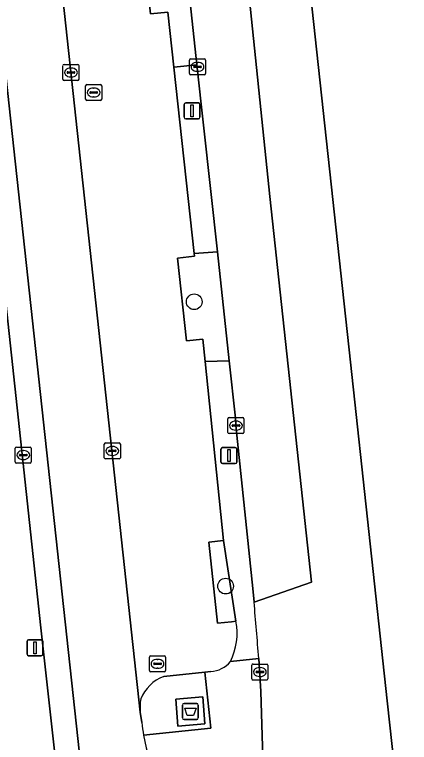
# Model space of a CAD drawing. Extents: x 160023 to 161302, y 384750 to 385707.
# Drawn here: x 161238.94 to 161263.59, y 385035.69 to 385081.16 of the extents above; entities that cross this region are included whole.
import ezdxf

# ---------------------------------------------------------------- set-up
doc = ezdxf.new("R2010")
doc.units = 0
for name, color, linetype in [('IMGEO_Afval_apart_plaats', 7, 'Continuous'), ('IMGEO_Berm_groen', 7, 'Continuous'), ('IMGEO_Boom', 7, 'Continuous'), ('IMGEO_Groenvoorziening', 7, 'Continuous'), ('IMGEO_Haag', 7, 'Continuous'), ('IMGEO_Kolk', 7, 'Continuous'), ('IMGEO_Lichtmast', 7, 'Continuous'), ('IMGEO_Parkeervlak_open', 7, 'Continuous'), ('IMGEO_Rijbaan_lokaal_gesloten', 7, 'Continuous'), ('IMGEO_Rijbaan_regionaal_gesloten', 7, 'Continuous'), ('IMGEO_Rijbaan_regionaal_open', 7, 'Continuous'), ('IMGEO_Rioolput', 7, 'Continuous'), ('IMGEO_Voetpad_gesloten', 7, 'Continuous'), ('IMGEO_Voetpad_open', 7, 'Continuous')]:
    doc.layers.add(name, color=color, linetype=linetype)

msp = doc.modelspace()

# ---------------------------------------------------------------- linework, layer by layer
at = {"layer": 'IMGEO_Afval_apart_plaats'}
for p, q in [((161249.524, 385038.117), (161250.314, 385038.117)), ((161250.314, 385038.117), (161249.524, 385038.117)), ((161249.424, 385037.217), (161249.424, 385038.017)), ((161249.424, 385038.017), (161249.424, 385037.217)), ((161250.414, 385038.017), (161250.414, 385037.217)), ((161250.414, 385037.217), (161250.414, 385038.017)), ((161250.314, 385037.117), (161249.524, 385037.117)), ((161249.524, 385037.117), (161250.314, 385037.117))]:
    msp.add_line(p, q, dxfattribs=at)
msp.add_lwpolyline([(161249.567, 385037.831), (161250.271, 385037.831), (161250.122, 385037.361), (161249.716, 385037.361), (161249.567, 385037.831)], dxfattribs=at)
for centre, start, end in [((161249.524, 385038.017), 90, 180), ((161249.524, 385038.017), 90, 180), ((161250.314, 385038.017), 0, 90), ((161250.314, 385038.017), 360, 90), ((161249.524, 385037.217), 180, 270), ((161249.524, 385037.217), 180, 270), ((161250.314, 385037.217), 270, 0), ((161250.314, 385037.217), 270, 0)]:
    msp.add_arc(centre, 0.1, start, end, dxfattribs=at)
at = {"layer": 'IMGEO_Berm_groen'}
for points in [[(161244.624, 385204.215), (161245.484, 385192.114), (161245.788, 385189.414), (161251.027, 385141.301), (161255.996, 385095.514), (161259.912, 385059.435), (161262.209, 385038.291), (161263.284, 385028.402), (161263.591, 385025.204)], [(161254.321, 385038.866), (161254.189, 385040.933), (161252.414, 385040.737)], [(161251.194, 385040.115), (161250.824, 385040.077), (161251.202, 385036.574), (161246.995, 385036.138)], [(161254.684, 385025.56), (161254.706, 385025.803), (161254.321, 385038.866)]]:
    msp.add_lwpolyline(points, dxfattribs=at)
for points in [[(161249.338, 385087.121), (161247.932, 385086.937), (161247.964, 385086.64), (161246.847, 385086.519), (161247.432, 385081.201), (161248.516, 385081.32), (161248.89, 385077.883), (161250.33, 385078.021), (161249.839, 385082.525)], [(161251.604, 385066.333), (161250.158, 385066.236), (161250.177, 385066.059), (161249.111, 385065.943), (161249.679, 385060.774), (161250.701, 385060.886), (161250.842, 385059.491), (161252.347, 385059.525)], [(161251.977, 385048.3), (161251.063, 385048.2), (161251.62, 385043.131), (161252.492, 385043.227), (161252.764, 385043.257)]]:
    msp.add_lwpolyline(points, close=True, dxfattribs=at)
for centre, radius, start, end in [((161251.09, 385041.827), 1.715, 273.4854, 320.5429), ((161260.261, 385038.506), 13.476, 190.1197, 217.5062)]:
    msp.add_arc(centre, radius, start, end, dxfattribs=at)
at = {"layer": 'IMGEO_Boom'}
for centre in [(161250.157, 385063.216), (161252.118, 385045.45)]:
    msp.add_circle(centre, 0.489, dxfattribs=at)
at = {"layer": 'IMGEO_Groenvoorziening'}
msp.add_lwpolyline([(161250.33, 385078.021), (161248.89, 385077.883), (161250.158, 385066.236), (161251.604, 385066.333)], close=True, dxfattribs=at)
for points in [[(161252.347, 385059.525), (161250.842, 385059.491), (161251.977, 385048.3), (161252.764, 385043.257)], [(161253.895, 385044.459), (161253.822, 385045.31), (161252.761, 385055.481), (161252.758, 385055.531), (161252.737, 385055.945), (161252.347, 385059.525)], [(161252.414, 385040.737), (161254.189, 385040.933)]]:
    msp.add_lwpolyline(points, dxfattribs=at)
for centre, radius, start, end in [((160504.827, 384980.226), 751.817, 4.631507, 4.901155), ((161248.975, 385042.499), 3.864, 332.874, 11.3117)]:
    msp.add_arc(centre, radius, start, end, dxfattribs=at)
at = {"layer": 'IMGEO_Haag'}
msp.add_lwpolyline([(161250.33, 385078.021), (161248.89, 385077.883), (161250.158, 385066.236), (161251.604, 385066.333)], close=True, dxfattribs=at)
for points in [[(161252.761, 385055.481), (161252.758, 385055.531), (161252.737, 385055.945), (161252.347, 385059.525), (161250.842, 385059.491), (161251.977, 385048.3), (161252.764, 385043.257)], [(161253.895, 385044.459), (161253.822, 385045.31), (161252.761, 385055.481)], [(161252.414, 385040.737), (161254.189, 385040.933)]]:
    msp.add_lwpolyline(points, dxfattribs=at)
for centre, radius, start, end in [((160504.827, 384980.226), 751.817, 4.631507, 4.901155), ((161248.975, 385042.499), 3.864, 332.874, 11.3117)]:
    msp.add_arc(centre, radius, start, end, dxfattribs=at)
at = {"layer": 'IMGEO_Kolk'}
for p, q in [((161249.861, 385077.469), (161249.861, 385078.321)), ((161249.936, 385078.395), (161250.788, 385078.395)), ((161250.349, 385078.175), (161250.374, 385078.175)), ((161250.862, 385078.321), (161250.862, 385077.469)), ((161241.964, 385077.116), (161241.964, 385077.968)), ((161242.039, 385078.042), (161242.891, 385078.042)), ((161242.452, 385077.822), (161242.477, 385077.822)), ((161242.965, 385077.968), (161242.965, 385077.116)), ((161250.12, 385077.889), (161250.12, 385077.901)), ((161250.558, 385077.852), (161250.16, 385077.852)), ((161250.163, 385077.938), (161250.561, 385077.938)), ((161250.604, 385077.901), (161250.604, 385077.889)), ((161242.223, 385077.536), (161242.223, 385077.548)), ((161242.661, 385077.499), (161242.263, 385077.499)), ((161242.266, 385077.585), (161242.664, 385077.585)), ((161242.475, 385077.262), (161242.45, 385077.262)), ((161242.707, 385077.548), (161242.707, 385077.536)), ((161250.788, 385077.395), (161249.936, 385077.395)), ((161250.372, 385077.615), (161250.347, 385077.615)), ((161242.891, 385077.042), (161242.039, 385077.042)), ((161252.26, 385055.055), (161252.26, 385055.907)), ((161252.335, 385055.981), (161253.187, 385055.981)), ((161253.261, 385055.907), (161253.261, 385055.055)), ((161252.519, 385055.475), (161252.519, 385055.487)), ((161252.957, 385055.438), (161252.559, 385055.438)), ((161252.562, 385055.524), (161252.96, 385055.524)), ((161252.748, 385055.761), (161252.773, 385055.761)), ((161253.003, 385055.487), (161253.003, 385055.475)), ((161253.187, 385054.981), (161252.335, 385054.981)), ((161252.771, 385055.201), (161252.746, 385055.201)), ((161238.986, 385053.215), (161238.986, 385054.067)), ((161239.061, 385054.141), (161239.913, 385054.141)), ((161239.987, 385054.067), (161239.987, 385053.215)), ((161244.545, 385053.474), (161244.545, 385054.326)), ((161244.62, 385054.4), (161245.472, 385054.4)), ((161245.033, 385054.18), (161245.058, 385054.18)), ((161245.546, 385054.326), (161245.546, 385053.474)), ((161239.245, 385053.635), (161239.245, 385053.647)), ((161239.683, 385053.598), (161239.285, 385053.598)), ((161239.288, 385053.684), (161239.686, 385053.684)), ((161239.474, 385053.921), (161239.499, 385053.921)), ((161239.729, 385053.647), (161239.729, 385053.635)), ((161244.804, 385053.894), (161244.804, 385053.906)), ((161245.242, 385053.857), (161244.844, 385053.857)), ((161244.847, 385053.943), (161245.245, 385053.943)), ((161245.056, 385053.62), (161245.031, 385053.62)), ((161245.288, 385053.906), (161245.288, 385053.894)), ((161239.913, 385053.141), (161239.061, 385053.141)), ((161239.497, 385053.361), (161239.472, 385053.361)), ((161245.472, 385053.4), (161244.62, 385053.4)), ((161253.756, 385039.66), (161253.756, 385040.512)), ((161253.831, 385040.586), (161254.683, 385040.586)), ((161254.757, 385040.512), (161254.757, 385039.66)), ((161254.015, 385040.08), (161254.015, 385040.092)), ((161254.453, 385040.043), (161254.055, 385040.043)), ((161254.058, 385040.129), (161254.456, 385040.129)), ((161254.244, 385040.366), (161254.269, 385040.366)), ((161254.499, 385040.092), (161254.499, 385040.08)), ((161254.683, 385039.586), (161253.831, 385039.586)), ((161254.267, 385039.806), (161254.242, 385039.806))]:
    msp.add_line(p, q, dxfattribs=at)
for points in [[(161249.861, 385077.469), (161249.861, 385078.321)], [(161249.936, 385078.395), (161250.788, 385078.395)], [(161250.862, 385078.321), (161250.862, 385077.469)], [(161241.964, 385077.116), (161241.964, 385077.968)], [(161242.039, 385078.042), (161242.891, 385078.042)], [(161242.965, 385077.968), (161242.965, 385077.116)], [(161250.788, 385077.395), (161249.936, 385077.395)], [(161242.891, 385077.042), (161242.039, 385077.042)], [(161252.26, 385055.055), (161252.26, 385055.907)], [(161252.335, 385055.981), (161253.187, 385055.981)], [(161253.261, 385055.907), (161253.261, 385055.055)], [(161253.187, 385054.981), (161252.335, 385054.981)], [(161238.986, 385053.215), (161238.986, 385054.067)], [(161239.061, 385054.141), (161239.913, 385054.141)], [(161239.987, 385054.067), (161239.987, 385053.215)], [(161244.545, 385053.474), (161244.545, 385054.326)], [(161244.62, 385054.4), (161245.472, 385054.4)], [(161245.546, 385054.326), (161245.546, 385053.474)], [(161239.913, 385053.141), (161239.061, 385053.141)], [(161245.472, 385053.4), (161244.62, 385053.4)], [(161253.756, 385039.66), (161253.756, 385040.512)], [(161253.831, 385040.586), (161254.683, 385040.586)], [(161254.757, 385040.512), (161254.757, 385039.66)], [(161254.683, 385039.586), (161253.831, 385039.586)]]:
    msp.add_lwpolyline(points, dxfattribs=at)
for centre, radius, start, end in [((161249.938, 385078.319), 0.0765, 91.552, 178.448), ((161249.938, 385078.319), 0.0765, 91.552, 178.448), ((161250.786, 385078.319), 0.0765, 1.552, 88.448), ((161250.786, 385078.319), 0.0765, 1.552, 88.448), ((161242.041, 385077.966), 0.0765, 91.552, 178.448), ((161242.041, 385077.966), 0.0765, 91.552, 178.448), ((161242.889, 385077.966), 0.0765, 1.552, 88.448), ((161242.889, 385077.966), 0.0765, 1.552, 88.448), ((161250.16, 385077.898), 0.0403, 85.8775, 175.7526), ((161250.157, 385077.888), 0.0366, 178.938, 274.7102), ((161250.561, 385077.895), 0.043, 264.8664, 352.4533), ((161250.565, 385077.9), 0.0386, 1.7309, 96.639), ((161242.263, 385077.545), 0.0403, 85.8775, 175.7526), ((161242.26, 385077.535), 0.0366, 178.938, 274.7102), ((161242.664, 385077.542), 0.043, 264.8664, 352.4533), ((161242.668, 385077.547), 0.0386, 1.7309, 96.639), ((161249.938, 385077.471), 0.0765, 181.552, 268.448), ((161249.938, 385077.471), 0.0765, 181.552, 268.448), ((161250.786, 385077.471), 0.0765, 271.552, 358.448), ((161250.786, 385077.471), 0.0765, 271.552, 358.448), ((161242.041, 385077.118), 0.0765, 181.552, 268.448), ((161242.041, 385077.118), 0.0765, 181.552, 268.448), ((161242.889, 385077.118), 0.0765, 271.552, 358.448), ((161242.889, 385077.118), 0.0765, 271.552, 358.448), ((161252.337, 385055.905), 0.0765, 91.552, 178.448), ((161252.337, 385055.905), 0.0765, 91.552, 178.448), ((161253.185, 385055.905), 0.0765, 1.552, 88.448), ((161253.185, 385055.905), 0.0765, 1.552, 88.448), ((161252.559, 385055.484), 0.0403, 85.8775, 175.7526), ((161252.556, 385055.474), 0.0366, 178.938, 274.7102), ((161252.96, 385055.481), 0.043, 264.8664, 352.4533), ((161252.964, 385055.486), 0.0386, 1.7309, 96.639), ((161252.337, 385055.057), 0.0765, 181.552, 268.448), ((161252.337, 385055.057), 0.0765, 181.552, 268.448), ((161253.185, 385055.057), 0.0765, 271.552, 358.448), ((161253.185, 385055.057), 0.0765, 271.552, 358.448), ((161239.063, 385054.065), 0.0765, 91.552, 178.448), ((161239.063, 385054.065), 0.0765, 91.552, 178.448), ((161239.911, 385054.065), 0.0765, 1.552, 88.448), ((161239.911, 385054.065), 0.0765, 1.552, 88.448), ((161244.622, 385054.324), 0.0765, 91.552, 178.448), ((161244.622, 385054.324), 0.0765, 91.552, 178.448), ((161245.47, 385054.324), 0.0765, 1.552, 88.448), ((161245.47, 385054.324), 0.0765, 1.552, 88.448), ((161239.285, 385053.644), 0.0403, 85.8775, 175.7526), ((161239.282, 385053.634), 0.0366, 178.938, 274.7102), ((161239.686, 385053.641), 0.043, 264.8664, 352.4533), ((161239.69, 385053.646), 0.0386, 1.7309, 96.639), ((161244.844, 385053.903), 0.0403, 85.8775, 175.7526), ((161244.841, 385053.893), 0.0366, 178.938, 274.7102), ((161245.245, 385053.9), 0.043, 264.8664, 352.4533), ((161245.249, 385053.905), 0.0386, 1.7309, 96.639), ((161239.063, 385053.217), 0.0765, 181.552, 268.448), ((161239.063, 385053.217), 0.0765, 181.552, 268.448), ((161239.911, 385053.217), 0.0765, 271.552, 358.448), ((161239.911, 385053.217), 0.0765, 271.552, 358.448), ((161244.622, 385053.476), 0.0765, 181.552, 268.448), ((161244.622, 385053.476), 0.0765, 181.552, 268.448), ((161245.47, 385053.476), 0.0765, 271.552, 358.448), ((161245.47, 385053.476), 0.0765, 271.552, 358.448), ((161253.833, 385040.51), 0.0765, 91.552, 178.448), ((161253.833, 385040.51), 0.0765, 91.552, 178.448), ((161254.681, 385040.51), 0.0765, 1.552, 88.448), ((161254.681, 385040.51), 0.0765, 1.552, 88.448), ((161254.055, 385040.089), 0.0403, 85.8775, 175.7526), ((161254.052, 385040.079), 0.0366, 178.938, 274.7102), ((161254.456, 385040.086), 0.043, 264.8664, 352.4533), ((161254.46, 385040.091), 0.0386, 1.7309, 96.639), ((161253.833, 385039.662), 0.0765, 181.552, 268.448), ((161253.833, 385039.662), 0.0765, 181.552, 268.448), ((161254.681, 385039.662), 0.0765, 271.552, 358.448), ((161254.681, 385039.662), 0.0765, 271.552, 358.448)]:
    msp.add_arc(centre, radius, start, end, dxfattribs=at)
for centre, major_axis, ratio, start_param, end_param in [((161250.348, 385077.895), (-0.387, 0.002), 0.722429, 4.712389, 7.853982), ((161250.373, 385077.895), (-0.39, 0.002), 0.717154, 1.570796, 4.712389), ((161242.451, 385077.542), (-0.387, 0.002), 0.722429, 4.712389, 7.853982), ((161242.476, 385077.542), (-0.39, 0.002), 0.717154, 1.570796, 4.712389), ((161252.747, 385055.481), (-0.387, 0.002), 0.722429, 4.712389, 7.853982), ((161252.772, 385055.481), (-0.39, 0.002), 0.717154, 1.570796, 4.712389), ((161245.032, 385053.9), (-0.387, 0.002), 0.722429, 4.712389, 7.853982), ((161245.057, 385053.9), (-0.39, 0.002), 0.717154, 1.570796, 4.712389), ((161239.473, 385053.641), (-0.387, 0.002), 0.722429, 4.712389, 7.853982), ((161239.498, 385053.641), (-0.39, 0.002), 0.717154, 1.570796, 4.712389), ((161254.243, 385040.086), (-0.387, 0.002), 0.722429, 4.712389, 7.853982), ((161254.268, 385040.086), (-0.39, 0.002), 0.717154, 1.570796, 4.712389)]:
    msp.add_ellipse(centre, major_axis=major_axis, ratio=ratio, start_param=start_param, end_param=end_param, dxfattribs=at)
at = {"layer": 'IMGEO_Lichtmast'}
for p, q in [((161249.527, 385074.744), (161249.527, 385075.544)), ((161249.527, 385075.544), (161249.527, 385074.744)), ((161249.627, 385075.644), (161250.417, 385075.644)), ((161250.417, 385075.644), (161249.627, 385075.644)), ((161250.517, 385075.544), (161250.517, 385074.744)), ((161250.517, 385074.744), (161250.517, 385075.544)), ((161250.417, 385074.644), (161249.627, 385074.644)), ((161249.627, 385074.644), (161250.417, 385074.644)), ((161251.928, 385054.106), (161252.718, 385054.106)), ((161252.718, 385054.106), (161251.928, 385054.106)), ((161251.828, 385053.206), (161251.828, 385054.006)), ((161251.828, 385054.006), (161251.828, 385053.206)), ((161252.818, 385054.006), (161252.818, 385053.206)), ((161252.818, 385053.206), (161252.818, 385054.006)), ((161252.718, 385053.106), (161251.928, 385053.106)), ((161251.928, 385053.106), (161252.718, 385053.106)), ((161239.722, 385041.206), (161239.722, 385042.006)), ((161239.722, 385042.006), (161239.722, 385041.206)), ((161239.822, 385042.106), (161240.612, 385042.106)), ((161240.612, 385042.106), (161239.822, 385042.106)), ((161240.712, 385042.006), (161240.712, 385041.206)), ((161240.712, 385041.206), (161240.712, 385042.006)), ((161240.612, 385041.106), (161239.822, 385041.106)), ((161239.822, 385041.106), (161240.612, 385041.106))]:
    msp.add_line(p, q, dxfattribs=at)
for points in [[(161249.947, 385075.519), (161250.097, 385075.519), (161250.097, 385074.769), (161249.947, 385074.769), (161249.947, 385075.519)], [(161252.248, 385053.981), (161252.398, 385053.981), (161252.398, 385053.231), (161252.248, 385053.231), (161252.248, 385053.981)], [(161240.142, 385041.981), (161240.292, 385041.981), (161240.292, 385041.231), (161240.142, 385041.231), (161240.142, 385041.981)]]:
    msp.add_lwpolyline(points, dxfattribs=at)
for centre, start, end in [((161249.627, 385075.544), 90, 180), ((161249.627, 385075.544), 90, 180), ((161250.417, 385075.544), 0, 90), ((161250.417, 385075.544), 360, 90), ((161249.627, 385074.744), 180, 270), ((161249.627, 385074.744), 180, 270), ((161250.417, 385074.744), 270, 0), ((161250.417, 385074.744), 270, 0), ((161251.928, 385054.006), 90, 180), ((161251.928, 385054.006), 90, 180), ((161252.718, 385054.006), 0, 90), ((161252.718, 385054.006), 360, 90), ((161251.928, 385053.206), 180, 270), ((161251.928, 385053.206), 180, 270), ((161252.718, 385053.206), 270, 0), ((161252.718, 385053.206), 270, 0), ((161239.822, 385042.006), 90, 180), ((161239.822, 385042.006), 90, 180), ((161240.612, 385042.006), 0, 90), ((161240.612, 385042.006), 360, 90), ((161239.822, 385041.206), 180, 270), ((161239.822, 385041.206), 180, 270), ((161240.612, 385041.206), 270, 0), ((161240.612, 385041.206), 270, 0)]:
    msp.add_arc(centre, 0.1, start, end, dxfattribs=at)
at = {"layer": 'IMGEO_Parkeervlak_open'}
for points in [[(161225.614, 385232.768), (161229.366, 385198.34), (161246.792, 385037.586)], [(161252.764, 385043.257), (161252.492, 385043.227), (161251.62, 385043.131), (161251.063, 385048.2), (161251.977, 385048.3), (161250.842, 385059.491), (161250.701, 385060.886), (161249.679, 385060.774), (161249.111, 385065.943), (161250.177, 385066.059), (161250.158, 385066.236), (161248.89, 385077.883), (161248.516, 385081.32), (161247.432, 385081.201), (161246.847, 385086.519), (161247.964, 385086.64), (161247.932, 385086.937), (161246.314, 385101.901), (161245.218, 385101.782), (161244.649, 385106.951), (161245.755, 385107.071), (161245.166, 385112.515), (161244.679, 385116.997), (161239.131, 385116.404)], [(161248.251, 385039.814), (161250.824, 385040.077), (161251.194, 385040.115)]]:
    msp.add_lwpolyline(points, dxfattribs=at)
for centre, radius, start, end in [((161248.975, 385042.499), 3.864, 332.874, 11.3117), ((161251.09, 385041.827), 1.715, 273.4854, 320.5429), ((161249.197, 385037.424), 2.57, 111.589, 157.6863), ((161250.102, 385037.884), 3.323, 171.0617, 185.1388)]:
    msp.add_arc(centre, radius, start, end, dxfattribs=at)
at = {"layer": 'IMGEO_Rijbaan_lokaal_gesloten'}
msp.add_lwpolyline([(161219.639, 385250), (161216.142, 385281.926), (161215.796, 385285.125), (161214.309, 385285.046), (161214.364, 385284.554), (161215.935, 385270.003), (161218.085, 385250.675), (161218.155, 385250), (161218.17, 385249.861), (161219.775, 385234.916), (161219.818, 385234.675), (161223.784, 385198.892), (161240.581, 385042.856), (161241.761, 385032.172), (161243.484, 385030.562), (161237.035, 385089.87), (161231.678, 385139.179)], close=True, dxfattribs=at)
at = {"layer": 'IMGEO_Rijbaan_regionaal_gesloten'}
msp.add_lwpolyline([(161247.536, 385140.918), (161243.521, 385140.477), (161249.338, 385087.121), (161249.839, 385082.525), (161250.33, 385078.021), (161251.604, 385066.333), (161252.347, 385059.525), (161252.737, 385055.945), (161252.758, 385055.531), (161252.761, 385055.481), (161253.822, 385045.31), (161253.895, 385044.459), (161257.488, 385045.702), (161254.88, 385069.785)], close=True, dxfattribs=at)
for points in [[(161263.591, 385025.204), (161263.284, 385028.402), (161262.209, 385038.291), (161259.912, 385059.435), (161255.996, 385095.514), (161251.027, 385141.301), (161247.536, 385140.918), (161254.88, 385069.785), (161257.488, 385045.702), (161253.895, 385044.459)], [(161254.189, 385040.933), (161254.321, 385038.866), (161254.706, 385025.803), (161254.684, 385025.56)]]:
    msp.add_lwpolyline(points, dxfattribs=at)
msp.add_arc((160504.827, 384980.226), 751.817, 4.631507, 4.901155, dxfattribs=at)
at = {"layer": 'IMGEO_Rijbaan_regionaal_open'}
for points in [[(161216.781, 385290.428), (161215.796, 385285.125), (161216.142, 385281.926), (161219.639, 385250), (161231.678, 385139.179), (161237.035, 385089.87), (161243.484, 385030.562), (161246.829, 385027.439), (161246.897, 385027.375), (161247.859, 385026.228)], [(161246.878, 385036.928), (161246.792, 385037.586), (161229.366, 385198.34), (161225.614, 385232.768)]]:
    msp.add_lwpolyline(points, dxfattribs=at)
for centre, radius, start, end in [((161261.049, 385038.623), 14.272, 186.8211, 190.0276), ((161260.261, 385038.506), 13.476, 190.1197, 217.5062)]:
    msp.add_arc(centre, radius, start, end, dxfattribs=at)
at = {"layer": 'IMGEO_Rioolput'}
for p, q in [((161243.455, 385076.791), (161244.307, 385076.791)), ((161243.38, 385075.865), (161243.38, 385076.717)), ((161243.682, 385076.334), (161244.08, 385076.334)), ((161243.868, 385076.571), (161243.893, 385076.571)), ((161244.381, 385076.717), (161244.381, 385075.865)), ((161243.639, 385076.285), (161243.639, 385076.297)), ((161244.077, 385076.248), (161243.679, 385076.248)), ((161243.891, 385076.011), (161243.866, 385076.011)), ((161244.123, 385076.297), (161244.123, 385076.285)), ((161244.307, 385075.791), (161243.455, 385075.791)), ((161247.367, 385040.17), (161247.367, 385041.022)), ((161247.442, 385041.096), (161248.294, 385041.096)), ((161247.855, 385040.876), (161247.88, 385040.876)), ((161248.368, 385041.022), (161248.368, 385040.17)), ((161247.626, 385040.59), (161247.626, 385040.602)), ((161248.064, 385040.553), (161247.666, 385040.553)), ((161247.669, 385040.639), (161248.067, 385040.639)), ((161248.11, 385040.602), (161248.11, 385040.59)), ((161248.294, 385040.096), (161247.442, 385040.096)), ((161247.878, 385040.316), (161247.853, 385040.316))]:
    msp.add_line(p, q, dxfattribs=at)
for points in [[(161243.455, 385076.791), (161244.307, 385076.791)], [(161243.38, 385075.865), (161243.38, 385076.717)], [(161244.381, 385076.717), (161244.381, 385075.865)], [(161244.307, 385075.791), (161243.455, 385075.791)], [(161247.367, 385040.17), (161247.367, 385041.022)], [(161247.442, 385041.096), (161248.294, 385041.096)], [(161248.368, 385041.022), (161248.368, 385040.17)], [(161248.294, 385040.096), (161247.442, 385040.096)]]:
    msp.add_lwpolyline(points, dxfattribs=at)
for centre, radius, start, end in [((161243.457, 385076.715), 0.0765, 91.552, 178.448), ((161243.457, 385076.715), 0.0765, 91.552, 178.448), ((161244.305, 385076.715), 0.0765, 1.552, 88.448), ((161244.305, 385076.715), 0.0765, 1.552, 88.448), ((161243.679, 385076.294), 0.0403, 85.8775, 175.7526), ((161244.084, 385076.296), 0.0386, 1.7309, 96.639), ((161243.457, 385075.867), 0.0765, 181.552, 268.448), ((161243.457, 385075.867), 0.0765, 181.552, 268.448), ((161243.676, 385076.284), 0.0366, 178.938, 274.7102), ((161244.08, 385076.291), 0.043, 264.8664, 352.4533), ((161244.305, 385075.867), 0.0765, 271.552, 358.448), ((161244.305, 385075.867), 0.0765, 271.552, 358.448), ((161247.444, 385041.02), 0.0765, 91.552, 178.448), ((161247.444, 385041.02), 0.0765, 91.552, 178.448), ((161248.292, 385041.02), 0.0765, 1.552, 88.448), ((161248.292, 385041.02), 0.0765, 1.552, 88.448), ((161247.666, 385040.599), 0.0403, 85.8775, 175.7526), ((161247.663, 385040.589), 0.0366, 178.938, 274.7102), ((161248.067, 385040.596), 0.043, 264.8664, 352.4533), ((161248.071, 385040.601), 0.0386, 1.7309, 96.639), ((161247.444, 385040.172), 0.0765, 181.552, 268.448), ((161247.444, 385040.172), 0.0765, 181.552, 268.448), ((161248.292, 385040.172), 0.0765, 271.552, 358.448), ((161248.292, 385040.172), 0.0765, 271.552, 358.448)]:
    msp.add_arc(centre, radius, start, end, dxfattribs=at)
for centre, major_axis, ratio, start_param, end_param in [((161243.867, 385076.291), (-0.387, 0.002), 0.722429, 4.712389, 7.853982), ((161243.892, 385076.291), (-0.39, 0.002), 0.717154, 1.570796, 4.712389), ((161247.854, 385040.596), (-0.387, 0.002), 0.722429, 4.712389, 7.853982), ((161247.879, 385040.596), (-0.39, 0.002), 0.717154, 1.570796, 4.712389)]:
    msp.add_ellipse(centre, major_axis=major_axis, ratio=ratio, start_param=start_param, end_param=end_param, dxfattribs=at)
at = {"layer": 'IMGEO_Voetpad_gesloten'}
msp.add_lwpolyline([(161250.695, 385038.525), (161249.011, 385038.394), (161249.142, 385036.708), (161250.826, 385036.839)], close=True, dxfattribs=at)
at = {"layer": 'IMGEO_Voetpad_open'}
for points in [[(161245.057, 385002.255), (161241.761, 385032.172), (161240.581, 385042.856), (161223.784, 385198.892), (161219.818, 385234.675)], [(161246.995, 385036.138), (161251.202, 385036.574), (161250.824, 385040.077)], [(161250.824, 385040.077), (161248.251, 385039.814)], [(161246.792, 385037.586), (161246.878, 385036.928)]]:
    msp.add_lwpolyline(points, dxfattribs=at)
msp.add_lwpolyline([(161249.011, 385038.394), (161250.695, 385038.525), (161250.826, 385036.839), (161249.142, 385036.708)], close=True, dxfattribs=at)
for centre, radius, start, end in [((161249.197, 385037.424), 2.57, 111.589, 157.6863), ((161250.102, 385037.884), 3.323, 171.0617, 185.1388), ((161261.049, 385038.623), 14.272, 186.8211, 190.0276)]:
    msp.add_arc(centre, radius, start, end, dxfattribs=at)

doc.saveas('drawing.dxf')
